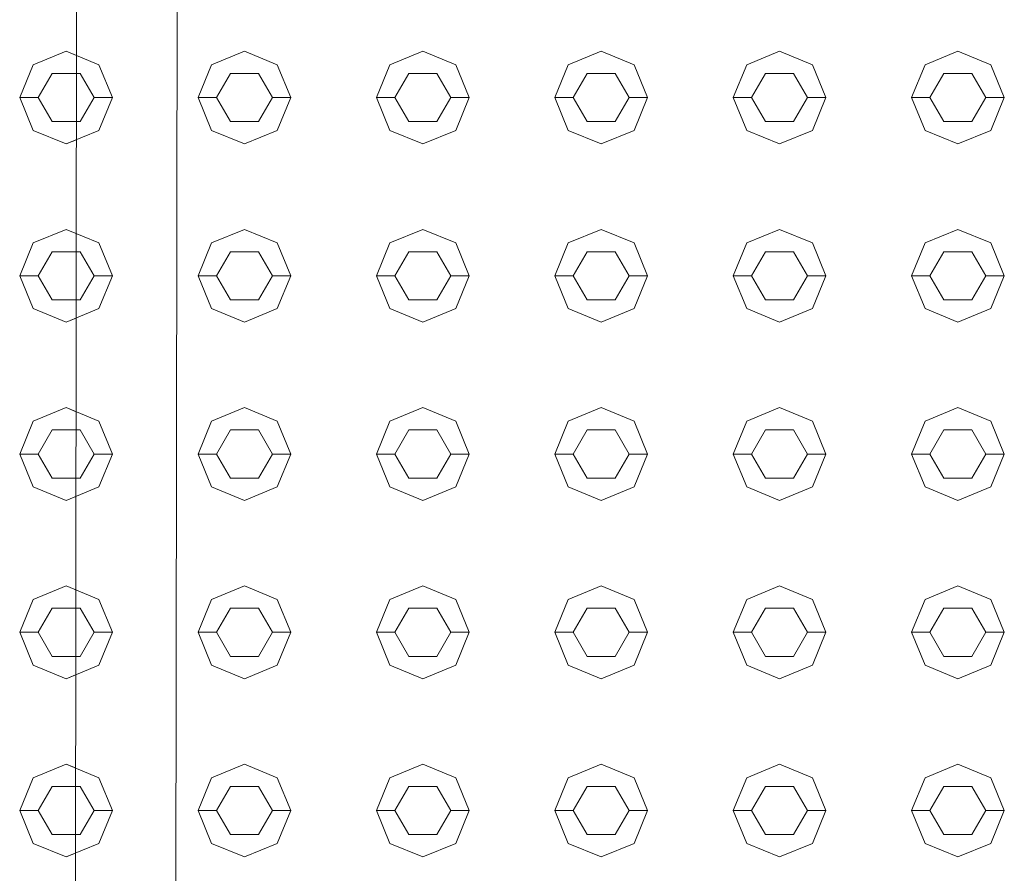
# Model space of a CAD drawing. Header units: millimetres. Extents: x 2 to 902, y -447 to 199.
# Tile 589 of 656: x 16.311 to 16.841, y 165.747 to 166.207. Entities that reach past the tile are written whole.
import ezdxf

# ---------------------------------------------------------------- set-up
doc = ezdxf.new("R2010")
doc.units = ezdxf.units.MM
doc.header["$MEASUREMENT"] = 0
doc.layers.add('IFC-Elemento construtivo genérico-Contorno', color=253, linetype='Continuous', lineweight=5)
doc.layers.add('IFC-Porta-Contorno', color=142, linetype='Continuous', lineweight=5)

msp = doc.modelspace()

# ---------------------------------------------------------------- linework, layer by layer
at = {"layer": 'IFC-Elemento construtivo genérico-Contorno', "color": 7, "lineweight": 5}
for p, q in [((16.31804, 166.18247), (16.33572, 166.1898)), ((16.31804, 166.18247), (16.33572, 166.1898)), ((16.33572, 166.1898), (16.34127, 166.18749)), ((16.33572, 166.1898), (16.3534, 166.18247)), ((16.41405, 166.18247), (16.43172, 166.1898)), ((16.41405, 166.18247), (16.43172, 166.1898)), ((16.43172, 166.1898), (16.4494, 166.18247)), ((16.43172, 166.1898), (16.4494, 166.18247)), ((16.51004, 166.18247), (16.52772, 166.1898)), ((16.51004, 166.18247), (16.52772, 166.1898)), ((16.52772, 166.1898), (16.5454, 166.18247)), ((16.52772, 166.1898), (16.5454, 166.18247)), ((16.60604, 166.18247), (16.62372, 166.1898)), ((16.60604, 166.18247), (16.62372, 166.1898)), ((16.62372, 166.1898), (16.6414, 166.18247)), ((16.62372, 166.1898), (16.6414, 166.18247)), ((16.70204, 166.18247), (16.71972, 166.1898)), ((16.70204, 166.18247), (16.71972, 166.1898)), ((16.71972, 166.1898), (16.7374, 166.18247)), ((16.71972, 166.1898), (16.7374, 166.18247)), ((16.79804, 166.18247), (16.81572, 166.1898)), ((16.79804, 166.18247), (16.81572, 166.1898)), ((16.81572, 166.1898), (16.8334, 166.18247)), ((16.81572, 166.1898), (16.8334, 166.18247)), ((16.31072, 166.1648), (16.31804, 166.18247)), ((16.31072, 166.1648), (16.31804, 166.18247)), ((16.3534, 166.18247), (16.36072, 166.1648)), ((16.40672, 166.1648), (16.41405, 166.18247)), ((16.40672, 166.1648), (16.41405, 166.18247)), ((16.4494, 166.18247), (16.45672, 166.1648)), ((16.4494, 166.18247), (16.45672, 166.1648)), ((16.50272, 166.1648), (16.51004, 166.18247)), ((16.50272, 166.1648), (16.51004, 166.18247)), ((16.5454, 166.18247), (16.55272, 166.1648)), ((16.5454, 166.18247), (16.55272, 166.1648)), ((16.59872, 166.1648), (16.60604, 166.18247)), ((16.59872, 166.1648), (16.60604, 166.18247)), ((16.6414, 166.18247), (16.64872, 166.1648)), ((16.6414, 166.18247), (16.64872, 166.1648)), ((16.69472, 166.1648), (16.70204, 166.18247)), ((16.69472, 166.1648), (16.70204, 166.18247)), ((16.7374, 166.18247), (16.74472, 166.1648)), ((16.7374, 166.18247), (16.74472, 166.1648)), ((16.79072, 166.1648), (16.79804, 166.18247)), ((16.79072, 166.1648), (16.79804, 166.18247)), ((16.8334, 166.18247), (16.84072, 166.1648)), ((16.8334, 166.18247), (16.84072, 166.1648)), ((16.32072, 166.1648), (16.32822, 166.17779)), ((16.32072, 166.1648), (16.32822, 166.17779)), ((16.32822, 166.17779), (16.34126, 166.17779)), ((16.32822, 166.17779), (16.34322, 166.17779)), ((16.34322, 166.17779), (16.35072, 166.1648)), ((16.41672, 166.1648), (16.42422, 166.17779)), ((16.41672, 166.1648), (16.42422, 166.17779)), ((16.42422, 166.17779), (16.43922, 166.17779)), ((16.42422, 166.17779), (16.43922, 166.17779)), ((16.43922, 166.17779), (16.44672, 166.1648)), ((16.43922, 166.17779), (16.44672, 166.1648)), ((16.51272, 166.1648), (16.52022, 166.17779)), ((16.51272, 166.1648), (16.52022, 166.17779)), ((16.52022, 166.17779), (16.53522, 166.17779)), ((16.52022, 166.17779), (16.53522, 166.17779)), ((16.53522, 166.17779), (16.54272, 166.1648)), ((16.53522, 166.17779), (16.54272, 166.1648)), ((16.60872, 166.1648), (16.61622, 166.17779)), ((16.60872, 166.1648), (16.61622, 166.17779)), ((16.61622, 166.17779), (16.63122, 166.17779)), ((16.61622, 166.17779), (16.63122, 166.17779)), ((16.63122, 166.17779), (16.63872, 166.1648)), ((16.63122, 166.17779), (16.63872, 166.1648)), ((16.70472, 166.1648), (16.71222, 166.17779)), ((16.70472, 166.1648), (16.71222, 166.17779)), ((16.71222, 166.17779), (16.72722, 166.17779)), ((16.71222, 166.17779), (16.72722, 166.17779)), ((16.72722, 166.17779), (16.73472, 166.1648)), ((16.72722, 166.17779), (16.73472, 166.1648)), ((16.80072, 166.1648), (16.80822, 166.17779)), ((16.80072, 166.1648), (16.80822, 166.17779)), ((16.80822, 166.17779), (16.82322, 166.17779)), ((16.80822, 166.17779), (16.82322, 166.17779)), ((16.82322, 166.17779), (16.83072, 166.1648)), ((16.82322, 166.17779), (16.83072, 166.1648)), ((16.31072, 166.1648), (16.32072, 166.1648)), ((16.31072, 166.1648), (16.31804, 166.14712)), ((16.31072, 166.1648), (16.32072, 166.1648)), ((16.31072, 166.1648), (16.31804, 166.14712)), ((16.32072, 166.1648), (16.32822, 166.15181)), ((16.32072, 166.1648), (16.32822, 166.15181)), ((16.34322, 166.15181), (16.35072, 166.1648)), ((16.35072, 166.1648), (16.36072, 166.1648)), ((16.3534, 166.14712), (16.36072, 166.1648)), ((16.40672, 166.1648), (16.41672, 166.1648)), ((16.40672, 166.1648), (16.41405, 166.14712)), ((16.40672, 166.1648), (16.41672, 166.1648)), ((16.40672, 166.1648), (16.41405, 166.14712)), ((16.41672, 166.1648), (16.42422, 166.15181)), ((16.41672, 166.1648), (16.42422, 166.15181)), ((16.43922, 166.15181), (16.44672, 166.1648)), ((16.43922, 166.15181), (16.44672, 166.1648)), ((16.44672, 166.1648), (16.45672, 166.1648)), ((16.44672, 166.1648), (16.45672, 166.1648)), ((16.4494, 166.14712), (16.45672, 166.1648)), ((16.4494, 166.14712), (16.45672, 166.1648)), ((16.50272, 166.1648), (16.51272, 166.1648)), ((16.50272, 166.1648), (16.51004, 166.14712)), ((16.50272, 166.1648), (16.51272, 166.1648)), ((16.50272, 166.1648), (16.51004, 166.14712)), ((16.51272, 166.1648), (16.52022, 166.15181)), ((16.51272, 166.1648), (16.52022, 166.15181)), ((16.53522, 166.15181), (16.54272, 166.1648)), ((16.53522, 166.15181), (16.54272, 166.1648)), ((16.54272, 166.1648), (16.55272, 166.1648)), ((16.54272, 166.1648), (16.55272, 166.1648)), ((16.5454, 166.14712), (16.55272, 166.1648)), ((16.5454, 166.14712), (16.55272, 166.1648)), ((16.59872, 166.1648), (16.60872, 166.1648)), ((16.59872, 166.1648), (16.60604, 166.14712)), ((16.59872, 166.1648), (16.60872, 166.1648)), ((16.59872, 166.1648), (16.60604, 166.14712)), ((16.60872, 166.1648), (16.61622, 166.15181)), ((16.60872, 166.1648), (16.61622, 166.15181)), ((16.63122, 166.15181), (16.63872, 166.1648)), ((16.63122, 166.15181), (16.63872, 166.1648)), ((16.63872, 166.1648), (16.64872, 166.1648)), ((16.63872, 166.1648), (16.64872, 166.1648)), ((16.6414, 166.14712), (16.64872, 166.1648)), ((16.6414, 166.14712), (16.64872, 166.1648)), ((16.69472, 166.1648), (16.70472, 166.1648)), ((16.69472, 166.1648), (16.70204, 166.14712)), ((16.69472, 166.1648), (16.70472, 166.1648)), ((16.69472, 166.1648), (16.70204, 166.14712)), ((16.70472, 166.1648), (16.71222, 166.15181)), ((16.70472, 166.1648), (16.71222, 166.15181)), ((16.72722, 166.15181), (16.73472, 166.1648)), ((16.72722, 166.15181), (16.73472, 166.1648)), ((16.73472, 166.1648), (16.74472, 166.1648)), ((16.73472, 166.1648), (16.74472, 166.1648)), ((16.7374, 166.14712), (16.74472, 166.1648)), ((16.7374, 166.14712), (16.74472, 166.1648)), ((16.79072, 166.1648), (16.80072, 166.1648)), ((16.79072, 166.1648), (16.79804, 166.14712)), ((16.79072, 166.1648), (16.80072, 166.1648)), ((16.79072, 166.1648), (16.79804, 166.14712)), ((16.80072, 166.1648), (16.80822, 166.15181)), ((16.80072, 166.1648), (16.80822, 166.15181)), ((16.82322, 166.15181), (16.83072, 166.1648)), ((16.82322, 166.15181), (16.83072, 166.1648)), ((16.83072, 166.1648), (16.84072, 166.1648)), ((16.83072, 166.1648), (16.84072, 166.1648)), ((16.8334, 166.14712), (16.84072, 166.1648)), ((16.8334, 166.14712), (16.84072, 166.1648)), ((16.32822, 166.15181), (16.34123, 166.15181)), ((16.32822, 166.15181), (16.34322, 166.15181)), ((16.42422, 166.15181), (16.43922, 166.15181)), ((16.42422, 166.15181), (16.43922, 166.15181)), ((16.52022, 166.15181), (16.53522, 166.15181)), ((16.52022, 166.15181), (16.53522, 166.15181)), ((16.61622, 166.15181), (16.63122, 166.15181)), ((16.61622, 166.15181), (16.63122, 166.15181)), ((16.71222, 166.15181), (16.72722, 166.15181)), ((16.71222, 166.15181), (16.72722, 166.15181)), ((16.80822, 166.15181), (16.82322, 166.15181)), ((16.80822, 166.15181), (16.82322, 166.15181)), ((16.31804, 166.14712), (16.33572, 166.1398)), ((16.31804, 166.14712), (16.33572, 166.1398)), ((16.33572, 166.1398), (16.3534, 166.14712)), ((16.41405, 166.14712), (16.43172, 166.1398)), ((16.41405, 166.14712), (16.43172, 166.1398)), ((16.43172, 166.1398), (16.4494, 166.14712)), ((16.43172, 166.1398), (16.4494, 166.14712)), ((16.51004, 166.14712), (16.52772, 166.1398)), ((16.51004, 166.14712), (16.52772, 166.1398)), ((16.52772, 166.1398), (16.5454, 166.14712)), ((16.52772, 166.1398), (16.5454, 166.14712)), ((16.60604, 166.14712), (16.62372, 166.1398)), ((16.60604, 166.14712), (16.62372, 166.1398)), ((16.62372, 166.1398), (16.6414, 166.14712)), ((16.62372, 166.1398), (16.6414, 166.14712)), ((16.70204, 166.14712), (16.71972, 166.1398)), ((16.70204, 166.14712), (16.71972, 166.1398)), ((16.71972, 166.1398), (16.7374, 166.14712)), ((16.71972, 166.1398), (16.7374, 166.14712)), ((16.79804, 166.14712), (16.81572, 166.1398)), ((16.79804, 166.14712), (16.81572, 166.1398)), ((16.81572, 166.1398), (16.8334, 166.14712)), ((16.81572, 166.1398), (16.8334, 166.14712)), ((16.33572, 166.1398), (16.34122, 166.14207)), ((16.31804, 166.08648), (16.33572, 166.09379)), ((16.31804, 166.08648), (16.33572, 166.09379)), ((16.33572, 166.09379), (16.34115, 166.09155)), ((16.33572, 166.09379), (16.3534, 166.08648)), ((16.41405, 166.08648), (16.43172, 166.09379)), ((16.41405, 166.08648), (16.43172, 166.09379)), ((16.43172, 166.09379), (16.4494, 166.08648)), ((16.43172, 166.09379), (16.4494, 166.08648)), ((16.51004, 166.08648), (16.52772, 166.09379)), ((16.51004, 166.08648), (16.52772, 166.09379)), ((16.52772, 166.09379), (16.5454, 166.08648)), ((16.52772, 166.09379), (16.5454, 166.08648)), ((16.60604, 166.08648), (16.62372, 166.09379)), ((16.60604, 166.08648), (16.62372, 166.09379)), ((16.62372, 166.09379), (16.6414, 166.08648)), ((16.62372, 166.09379), (16.6414, 166.08648)), ((16.70204, 166.08648), (16.71972, 166.09379)), ((16.70204, 166.08648), (16.71972, 166.09379)), ((16.71972, 166.09379), (16.7374, 166.08648)), ((16.71972, 166.09379), (16.7374, 166.08648)), ((16.79804, 166.08648), (16.81572, 166.09379)), ((16.79804, 166.08648), (16.81572, 166.09379)), ((16.81572, 166.09379), (16.8334, 166.08648)), ((16.81572, 166.09379), (16.8334, 166.08648)), ((16.31072, 166.06879), (16.31804, 166.08648)), ((16.31072, 166.06879), (16.31804, 166.08648)), ((16.3534, 166.08648), (16.36072, 166.06879)), ((16.40672, 166.06879), (16.41405, 166.08648)), ((16.40672, 166.06879), (16.41405, 166.08648)), ((16.4494, 166.08648), (16.45672, 166.06879)), ((16.4494, 166.08648), (16.45672, 166.06879)), ((16.50272, 166.06879), (16.51004, 166.08648)), ((16.50272, 166.06879), (16.51004, 166.08648)), ((16.5454, 166.08648), (16.55272, 166.06879)), ((16.5454, 166.08648), (16.55272, 166.06879)), ((16.59872, 166.06879), (16.60604, 166.08648)), ((16.59872, 166.06879), (16.60604, 166.08648)), ((16.6414, 166.08648), (16.64872, 166.06879)), ((16.6414, 166.08648), (16.64872, 166.06879)), ((16.69472, 166.06879), (16.70204, 166.08648)), ((16.69472, 166.06879), (16.70204, 166.08648)), ((16.7374, 166.08648), (16.74472, 166.06879)), ((16.7374, 166.08648), (16.74472, 166.06879)), ((16.79072, 166.06879), (16.79804, 166.08648)), ((16.79072, 166.06879), (16.79804, 166.08648)), ((16.8334, 166.08648), (16.84072, 166.06879)), ((16.8334, 166.08648), (16.84072, 166.06879)), ((16.32072, 166.06879), (16.32822, 166.08179)), ((16.32072, 166.06879), (16.32822, 166.08179)), ((16.32822, 166.08179), (16.34114, 166.08179)), ((16.32822, 166.08179), (16.34322, 166.08179)), ((16.34322, 166.08179), (16.35072, 166.06879)), ((16.41672, 166.06879), (16.42422, 166.08179)), ((16.41672, 166.06879), (16.42422, 166.08179)), ((16.42422, 166.08179), (16.43922, 166.08179)), ((16.42422, 166.08179), (16.43922, 166.08179)), ((16.43922, 166.08179), (16.44672, 166.06879)), ((16.43922, 166.08179), (16.44672, 166.06879)), ((16.51272, 166.06879), (16.52022, 166.08179)), ((16.51272, 166.06879), (16.52022, 166.08179)), ((16.52022, 166.08179), (16.53522, 166.08179)), ((16.52022, 166.08179), (16.53522, 166.08179)), ((16.53522, 166.08179), (16.54272, 166.06879)), ((16.53522, 166.08179), (16.54272, 166.06879)), ((16.60872, 166.06879), (16.61622, 166.08179)), ((16.60872, 166.06879), (16.61622, 166.08179)), ((16.61622, 166.08179), (16.63122, 166.08179)), ((16.61622, 166.08179), (16.63122, 166.08179)), ((16.63122, 166.08179), (16.63872, 166.06879)), ((16.63122, 166.08179), (16.63872, 166.06879)), ((16.70472, 166.06879), (16.71222, 166.08179)), ((16.70472, 166.06879), (16.71222, 166.08179)), ((16.71222, 166.08179), (16.72722, 166.08179)), ((16.71222, 166.08179), (16.72722, 166.08179)), ((16.72722, 166.08179), (16.73472, 166.06879)), ((16.72722, 166.08179), (16.73472, 166.06879)), ((16.80072, 166.06879), (16.80822, 166.08179)), ((16.80072, 166.06879), (16.80822, 166.08179)), ((16.80822, 166.08179), (16.82322, 166.08179)), ((16.80822, 166.08179), (16.82322, 166.08179)), ((16.82322, 166.08179), (16.83072, 166.06879)), ((16.82322, 166.08179), (16.83072, 166.06879)), ((16.31072, 166.06879), (16.32072, 166.06879)), ((16.31072, 166.06879), (16.31804, 166.05112)), ((16.31072, 166.06879), (16.32072, 166.06879)), ((16.31072, 166.06879), (16.31804, 166.05112)), ((16.32072, 166.06879), (16.32822, 166.0558)), ((16.32072, 166.06879), (16.32822, 166.0558)), ((16.34322, 166.0558), (16.35072, 166.06879)), ((16.35072, 166.06879), (16.36072, 166.06879)), ((16.3534, 166.05112), (16.36072, 166.06879)), ((16.40672, 166.06879), (16.41672, 166.06879)), ((16.40672, 166.06879), (16.41405, 166.05112)), ((16.40672, 166.06879), (16.41672, 166.06879)), ((16.40672, 166.06879), (16.41405, 166.05112)), ((16.41672, 166.06879), (16.42422, 166.0558)), ((16.41672, 166.06879), (16.42422, 166.0558)), ((16.43922, 166.0558), (16.44672, 166.06879)), ((16.43922, 166.0558), (16.44672, 166.06879)), ((16.44672, 166.06879), (16.45672, 166.06879)), ((16.44672, 166.06879), (16.45672, 166.06879)), ((16.4494, 166.05112), (16.45672, 166.06879)), ((16.4494, 166.05112), (16.45672, 166.06879)), ((16.50272, 166.06879), (16.51272, 166.06879)), ((16.50272, 166.06879), (16.51004, 166.05112)), ((16.50272, 166.06879), (16.51272, 166.06879)), ((16.50272, 166.06879), (16.51004, 166.05112)), ((16.51272, 166.06879), (16.52022, 166.0558)), ((16.51272, 166.06879), (16.52022, 166.0558)), ((16.53522, 166.0558), (16.54272, 166.06879)), ((16.53522, 166.0558), (16.54272, 166.06879)), ((16.54272, 166.06879), (16.55272, 166.06879)), ((16.54272, 166.06879), (16.55272, 166.06879)), ((16.5454, 166.05112), (16.55272, 166.06879)), ((16.5454, 166.05112), (16.55272, 166.06879)), ((16.59872, 166.06879), (16.60872, 166.06879)), ((16.59872, 166.06879), (16.60604, 166.05112)), ((16.59872, 166.06879), (16.60872, 166.06879)), ((16.59872, 166.06879), (16.60604, 166.05112)), ((16.60872, 166.06879), (16.61622, 166.0558)), ((16.60872, 166.06879), (16.61622, 166.0558)), ((16.63122, 166.0558), (16.63872, 166.06879)), ((16.63122, 166.0558), (16.63872, 166.06879)), ((16.63872, 166.06879), (16.64872, 166.06879)), ((16.63872, 166.06879), (16.64872, 166.06879)), ((16.6414, 166.05112), (16.64872, 166.06879)), ((16.6414, 166.05112), (16.64872, 166.06879)), ((16.69472, 166.06879), (16.70472, 166.06879)), ((16.69472, 166.06879), (16.70204, 166.05112)), ((16.69472, 166.06879), (16.70472, 166.06879)), ((16.69472, 166.06879), (16.70204, 166.05112)), ((16.70472, 166.06879), (16.71222, 166.0558)), ((16.70472, 166.06879), (16.71222, 166.0558)), ((16.72722, 166.0558), (16.73472, 166.06879)), ((16.72722, 166.0558), (16.73472, 166.06879)), ((16.73472, 166.06879), (16.74472, 166.06879)), ((16.73472, 166.06879), (16.74472, 166.06879)), ((16.7374, 166.05112), (16.74472, 166.06879)), ((16.7374, 166.05112), (16.74472, 166.06879)), ((16.79072, 166.06879), (16.80072, 166.06879)), ((16.79072, 166.06879), (16.79804, 166.05112)), ((16.79072, 166.06879), (16.80072, 166.06879)), ((16.79072, 166.06879), (16.79804, 166.05112)), ((16.80072, 166.06879), (16.80822, 166.0558)), ((16.80072, 166.06879), (16.80822, 166.0558)), ((16.82322, 166.0558), (16.83072, 166.06879)), ((16.82322, 166.0558), (16.83072, 166.06879)), ((16.83072, 166.06879), (16.84072, 166.06879)), ((16.83072, 166.06879), (16.84072, 166.06879)), ((16.8334, 166.05112), (16.84072, 166.06879)), ((16.8334, 166.05112), (16.84072, 166.06879)), ((16.32822, 166.0558), (16.3411, 166.0558)), ((16.32822, 166.0558), (16.34322, 166.0558)), ((16.42422, 166.0558), (16.43922, 166.0558)), ((16.42422, 166.0558), (16.43922, 166.0558)), ((16.52022, 166.0558), (16.53522, 166.0558)), ((16.52022, 166.0558), (16.53522, 166.0558)), ((16.61622, 166.0558), (16.63122, 166.0558)), ((16.61622, 166.0558), (16.63122, 166.0558)), ((16.71222, 166.0558), (16.72722, 166.0558)), ((16.71222, 166.0558), (16.72722, 166.0558)), ((16.80822, 166.0558), (16.82322, 166.0558)), ((16.80822, 166.0558), (16.82322, 166.0558)), ((16.31804, 166.05112), (16.33572, 166.04379)), ((16.31804, 166.05112), (16.33572, 166.04379)), ((16.33572, 166.04379), (16.3534, 166.05112)), ((16.41405, 166.05112), (16.43172, 166.04379)), ((16.41405, 166.05112), (16.43172, 166.04379)), ((16.43172, 166.04379), (16.4494, 166.05112)), ((16.43172, 166.04379), (16.4494, 166.05112)), ((16.51004, 166.05112), (16.52772, 166.04379)), ((16.51004, 166.05112), (16.52772, 166.04379)), ((16.52772, 166.04379), (16.5454, 166.05112)), ((16.52772, 166.04379), (16.5454, 166.05112)), ((16.60604, 166.05112), (16.62372, 166.04379)), ((16.60604, 166.05112), (16.62372, 166.04379)), ((16.62372, 166.04379), (16.6414, 166.05112)), ((16.62372, 166.04379), (16.6414, 166.05112)), ((16.70204, 166.05112), (16.71972, 166.04379)), ((16.70204, 166.05112), (16.71972, 166.04379)), ((16.71972, 166.04379), (16.7374, 166.05112)), ((16.71972, 166.04379), (16.7374, 166.05112)), ((16.79804, 166.05112), (16.81572, 166.04379)), ((16.79804, 166.05112), (16.81572, 166.04379)), ((16.81572, 166.04379), (16.8334, 166.05112)), ((16.81572, 166.04379), (16.8334, 166.05112)), ((16.33572, 166.04379), (16.34109, 166.04602)), ((16.31804, 165.99047), (16.33572, 165.9978)), ((16.31804, 165.99047), (16.33572, 165.9978)), ((16.33572, 165.9978), (16.34103, 165.9956)), ((16.33572, 165.9978), (16.3534, 165.99047)), ((16.41405, 165.99047), (16.43172, 165.9978)), ((16.41405, 165.99047), (16.43172, 165.9978)), ((16.43172, 165.9978), (16.4494, 165.99047)), ((16.43172, 165.9978), (16.4494, 165.99047)), ((16.51004, 165.99047), (16.52772, 165.9978)), ((16.51004, 165.99047), (16.52772, 165.9978)), ((16.52772, 165.9978), (16.5454, 165.99047)), ((16.52772, 165.9978), (16.5454, 165.99047)), ((16.60604, 165.99047), (16.62372, 165.9978)), ((16.60604, 165.99047), (16.62372, 165.9978)), ((16.62372, 165.9978), (16.6414, 165.99047)), ((16.62372, 165.9978), (16.6414, 165.99047)), ((16.70204, 165.99047), (16.71972, 165.9978)), ((16.70204, 165.99047), (16.71972, 165.9978)), ((16.71972, 165.9978), (16.7374, 165.99047)), ((16.71972, 165.9978), (16.7374, 165.99047)), ((16.79804, 165.99047), (16.81572, 165.9978)), ((16.79804, 165.99047), (16.81572, 165.9978)), ((16.81572, 165.9978), (16.8334, 165.99047)), ((16.81572, 165.9978), (16.8334, 165.99047)), ((16.31072, 165.9728), (16.31804, 165.99047)), ((16.31072, 165.9728), (16.31804, 165.99047)), ((16.32072, 165.9728), (16.32822, 165.98579)), ((16.32072, 165.9728), (16.32822, 165.98579)), ((16.32822, 165.98579), (16.34101, 165.98579)), ((16.32822, 165.98579), (16.34322, 165.98579)), ((16.34322, 165.98579), (16.35072, 165.9728)), ((16.3534, 165.99047), (16.36072, 165.9728)), ((16.40672, 165.9728), (16.41405, 165.99047)), ((16.40672, 165.9728), (16.41405, 165.99047)), ((16.41672, 165.9728), (16.42422, 165.98579)), ((16.41672, 165.9728), (16.42422, 165.98579)), ((16.42422, 165.98579), (16.43922, 165.98579)), ((16.42422, 165.98579), (16.43922, 165.98579)), ((16.43922, 165.98579), (16.44672, 165.9728)), ((16.43922, 165.98579), (16.44672, 165.9728)), ((16.4494, 165.99047), (16.45672, 165.9728)), ((16.4494, 165.99047), (16.45672, 165.9728)), ((16.50272, 165.9728), (16.51004, 165.99047)), ((16.50272, 165.9728), (16.51004, 165.99047)), ((16.51272, 165.9728), (16.52022, 165.98579)), ((16.51272, 165.9728), (16.52022, 165.98579)), ((16.52022, 165.98579), (16.53522, 165.98579)), ((16.52022, 165.98579), (16.53522, 165.98579)), ((16.53522, 165.98579), (16.54272, 165.9728)), ((16.53522, 165.98579), (16.54272, 165.9728)), ((16.5454, 165.99047), (16.55272, 165.9728)), ((16.5454, 165.99047), (16.55272, 165.9728)), ((16.59872, 165.9728), (16.60604, 165.99047)), ((16.59872, 165.9728), (16.60604, 165.99047)), ((16.60872, 165.9728), (16.61622, 165.98579)), ((16.60872, 165.9728), (16.61622, 165.98579)), ((16.61622, 165.98579), (16.63122, 165.98579)), ((16.61622, 165.98579), (16.63122, 165.98579)), ((16.63122, 165.98579), (16.63872, 165.9728)), ((16.63122, 165.98579), (16.63872, 165.9728)), ((16.6414, 165.99047), (16.64872, 165.9728)), ((16.6414, 165.99047), (16.64872, 165.9728)), ((16.69472, 165.9728), (16.70204, 165.99047)), ((16.69472, 165.9728), (16.70204, 165.99047)), ((16.70472, 165.9728), (16.71222, 165.98579)), ((16.70472, 165.9728), (16.71222, 165.98579)), ((16.71222, 165.98579), (16.72722, 165.98579)), ((16.71222, 165.98579), (16.72722, 165.98579)), ((16.72722, 165.98579), (16.73472, 165.9728)), ((16.72722, 165.98579), (16.73472, 165.9728)), ((16.7374, 165.99047), (16.74472, 165.9728)), ((16.7374, 165.99047), (16.74472, 165.9728)), ((16.79072, 165.9728), (16.79804, 165.99047)), ((16.79072, 165.9728), (16.79804, 165.99047)), ((16.80072, 165.9728), (16.80822, 165.98579)), ((16.80072, 165.9728), (16.80822, 165.98579)), ((16.80822, 165.98579), (16.82322, 165.98579)), ((16.80822, 165.98579), (16.82322, 165.98579)), ((16.82322, 165.98579), (16.83072, 165.9728)), ((16.82322, 165.98579), (16.83072, 165.9728)), ((16.8334, 165.99047), (16.84072, 165.9728)), ((16.8334, 165.99047), (16.84072, 165.9728)), ((16.31072, 165.9728), (16.32072, 165.9728)), ((16.31072, 165.9728), (16.31804, 165.95512)), ((16.31072, 165.9728), (16.32072, 165.9728)), ((16.31072, 165.9728), (16.31804, 165.95512)), ((16.32072, 165.9728), (16.32822, 165.95981)), ((16.32072, 165.9728), (16.32822, 165.95981)), ((16.34322, 165.95981), (16.35072, 165.9728)), ((16.35072, 165.9728), (16.36072, 165.9728)), ((16.3534, 165.95512), (16.36072, 165.9728)), ((16.40672, 165.9728), (16.41672, 165.9728)), ((16.40672, 165.9728), (16.41405, 165.95512)), ((16.40672, 165.9728), (16.41672, 165.9728)), ((16.40672, 165.9728), (16.41405, 165.95512)), ((16.41672, 165.9728), (16.42422, 165.95981)), ((16.41672, 165.9728), (16.42422, 165.95981)), ((16.43922, 165.95981), (16.44672, 165.9728)), ((16.43922, 165.95981), (16.44672, 165.9728)), ((16.44672, 165.9728), (16.45672, 165.9728)), ((16.44672, 165.9728), (16.45672, 165.9728)), ((16.4494, 165.95512), (16.45672, 165.9728)), ((16.4494, 165.95512), (16.45672, 165.9728)), ((16.50272, 165.9728), (16.51272, 165.9728)), ((16.50272, 165.9728), (16.51004, 165.95512)), ((16.50272, 165.9728), (16.51272, 165.9728)), ((16.50272, 165.9728), (16.51004, 165.95512)), ((16.51272, 165.9728), (16.52022, 165.95981)), ((16.51272, 165.9728), (16.52022, 165.95981)), ((16.53522, 165.95981), (16.54272, 165.9728)), ((16.53522, 165.95981), (16.54272, 165.9728)), ((16.54272, 165.9728), (16.55272, 165.9728)), ((16.54272, 165.9728), (16.55272, 165.9728)), ((16.5454, 165.95512), (16.55272, 165.9728)), ((16.5454, 165.95512), (16.55272, 165.9728)), ((16.59872, 165.9728), (16.60872, 165.9728)), ((16.59872, 165.9728), (16.60604, 165.95512)), ((16.59872, 165.9728), (16.60872, 165.9728)), ((16.59872, 165.9728), (16.60604, 165.95512)), ((16.60872, 165.9728), (16.61622, 165.95981)), ((16.60872, 165.9728), (16.61622, 165.95981)), ((16.63122, 165.95981), (16.63872, 165.9728)), ((16.63122, 165.95981), (16.63872, 165.9728)), ((16.63872, 165.9728), (16.64872, 165.9728)), ((16.63872, 165.9728), (16.64872, 165.9728)), ((16.6414, 165.95512), (16.64872, 165.9728)), ((16.6414, 165.95512), (16.64872, 165.9728)), ((16.69472, 165.9728), (16.70472, 165.9728)), ((16.69472, 165.9728), (16.70204, 165.95512)), ((16.69472, 165.9728), (16.70472, 165.9728)), ((16.69472, 165.9728), (16.70204, 165.95512)), ((16.70472, 165.9728), (16.71222, 165.95981)), ((16.70472, 165.9728), (16.71222, 165.95981)), ((16.72722, 165.95981), (16.73472, 165.9728)), ((16.72722, 165.95981), (16.73472, 165.9728)), ((16.73472, 165.9728), (16.74472, 165.9728)), ((16.73472, 165.9728), (16.74472, 165.9728)), ((16.7374, 165.95512), (16.74472, 165.9728)), ((16.7374, 165.95512), (16.74472, 165.9728)), ((16.79072, 165.9728), (16.80072, 165.9728)), ((16.79072, 165.9728), (16.79804, 165.95512)), ((16.79072, 165.9728), (16.80072, 165.9728)), ((16.79072, 165.9728), (16.79804, 165.95512)), ((16.80072, 165.9728), (16.80822, 165.95981)), ((16.80072, 165.9728), (16.80822, 165.95981)), ((16.82322, 165.95981), (16.83072, 165.9728)), ((16.82322, 165.95981), (16.83072, 165.9728)), ((16.83072, 165.9728), (16.84072, 165.9728)), ((16.83072, 165.9728), (16.84072, 165.9728)), ((16.8334, 165.95512), (16.84072, 165.9728)), ((16.8334, 165.95512), (16.84072, 165.9728)), ((16.32822, 165.95981), (16.34098, 165.95981)), ((16.32822, 165.95981), (16.34322, 165.95981)), ((16.42422, 165.95981), (16.43922, 165.95981)), ((16.42422, 165.95981), (16.43922, 165.95981)), ((16.52022, 165.95981), (16.53522, 165.95981)), ((16.52022, 165.95981), (16.53522, 165.95981)), ((16.61622, 165.95981), (16.63122, 165.95981)), ((16.61622, 165.95981), (16.63122, 165.95981)), ((16.71222, 165.95981), (16.72722, 165.95981)), ((16.71222, 165.95981), (16.72722, 165.95981)), ((16.80822, 165.95981), (16.82322, 165.95981)), ((16.80822, 165.95981), (16.82322, 165.95981)), ((16.31804, 165.95512), (16.33572, 165.9478)), ((16.31804, 165.95512), (16.33572, 165.9478)), ((16.33572, 165.9478), (16.3534, 165.95512)), ((16.41405, 165.95512), (16.43172, 165.9478)), ((16.41405, 165.95512), (16.43172, 165.9478)), ((16.43172, 165.9478), (16.4494, 165.95512)), ((16.43172, 165.9478), (16.4494, 165.95512)), ((16.51004, 165.95512), (16.52772, 165.9478)), ((16.51004, 165.95512), (16.52772, 165.9478)), ((16.52772, 165.9478), (16.5454, 165.95512)), ((16.52772, 165.9478), (16.5454, 165.95512)), ((16.60604, 165.95512), (16.62372, 165.9478)), ((16.60604, 165.95512), (16.62372, 165.9478)), ((16.62372, 165.9478), (16.6414, 165.95512)), ((16.62372, 165.9478), (16.6414, 165.95512)), ((16.70204, 165.95512), (16.71972, 165.9478)), ((16.70204, 165.95512), (16.71972, 165.9478)), ((16.71972, 165.9478), (16.7374, 165.95512)), ((16.71972, 165.9478), (16.7374, 165.95512)), ((16.79804, 165.95512), (16.81572, 165.9478)), ((16.79804, 165.95512), (16.81572, 165.9478)), ((16.81572, 165.9478), (16.8334, 165.95512)), ((16.81572, 165.9478), (16.8334, 165.95512)), ((16.33572, 165.9478), (16.34097, 165.94997)), ((16.31804, 165.89448), (16.33572, 165.9018)), ((16.31804, 165.89448), (16.33572, 165.9018)), ((16.33572, 165.9018), (16.3409, 165.89965)), ((16.33572, 165.9018), (16.3534, 165.89448)), ((16.41405, 165.89448), (16.43172, 165.9018)), ((16.41405, 165.89448), (16.43172, 165.9018)), ((16.43172, 165.9018), (16.4494, 165.89448)), ((16.43172, 165.9018), (16.4494, 165.89448)), ((16.51004, 165.89448), (16.52772, 165.9018)), ((16.51004, 165.89448), (16.52772, 165.9018)), ((16.52772, 165.9018), (16.5454, 165.89448)), ((16.52772, 165.9018), (16.5454, 165.89448)), ((16.60604, 165.89448), (16.62372, 165.9018)), ((16.60604, 165.89448), (16.62372, 165.9018)), ((16.62372, 165.9018), (16.6414, 165.89448)), ((16.62372, 165.9018), (16.6414, 165.89448)), ((16.70204, 165.89448), (16.71972, 165.9018)), ((16.70204, 165.89448), (16.71972, 165.9018)), ((16.71972, 165.9018), (16.7374, 165.89448)), ((16.71972, 165.9018), (16.7374, 165.89448)), ((16.79804, 165.89448), (16.81572, 165.9018)), ((16.79804, 165.89448), (16.81572, 165.9018)), ((16.81572, 165.9018), (16.8334, 165.89448)), ((16.81572, 165.9018), (16.8334, 165.89448)), ((16.31072, 165.8768), (16.31804, 165.89448)), ((16.31072, 165.8768), (16.31804, 165.89448)), ((16.3534, 165.89448), (16.36072, 165.8768)), ((16.40672, 165.8768), (16.41405, 165.89448)), ((16.40672, 165.8768), (16.41405, 165.89448)), ((16.4494, 165.89448), (16.45672, 165.8768)), ((16.4494, 165.89448), (16.45672, 165.8768)), ((16.50272, 165.8768), (16.51004, 165.89448)), ((16.50272, 165.8768), (16.51004, 165.89448)), ((16.5454, 165.89448), (16.55272, 165.8768)), ((16.5454, 165.89448), (16.55272, 165.8768)), ((16.59872, 165.8768), (16.60604, 165.89448)), ((16.59872, 165.8768), (16.60604, 165.89448)), ((16.6414, 165.89448), (16.64872, 165.8768)), ((16.6414, 165.89448), (16.64872, 165.8768)), ((16.69472, 165.8768), (16.70204, 165.89448)), ((16.69472, 165.8768), (16.70204, 165.89448)), ((16.7374, 165.89448), (16.74472, 165.8768)), ((16.7374, 165.89448), (16.74472, 165.8768)), ((16.79072, 165.8768), (16.79804, 165.89448)), ((16.79072, 165.8768), (16.79804, 165.89448)), ((16.8334, 165.89448), (16.84072, 165.8768)), ((16.8334, 165.89448), (16.84072, 165.8768)), ((16.32072, 165.8768), (16.32822, 165.88979)), ((16.32072, 165.8768), (16.32822, 165.88979)), ((16.32822, 165.88979), (16.34089, 165.88979)), ((16.32822, 165.88979), (16.34322, 165.88979)), ((16.34322, 165.88979), (16.35072, 165.8768)), ((16.41672, 165.8768), (16.42422, 165.88979)), ((16.41672, 165.8768), (16.42422, 165.88979)), ((16.42422, 165.88979), (16.43922, 165.88979)), ((16.42422, 165.88979), (16.43922, 165.88979)), ((16.43922, 165.88979), (16.44672, 165.8768)), ((16.43922, 165.88979), (16.44672, 165.8768)), ((16.51272, 165.8768), (16.52022, 165.88979)), ((16.51272, 165.8768), (16.52022, 165.88979)), ((16.52022, 165.88979), (16.53522, 165.88979)), ((16.52022, 165.88979), (16.53522, 165.88979)), ((16.53522, 165.88979), (16.54272, 165.8768)), ((16.53522, 165.88979), (16.54272, 165.8768)), ((16.60872, 165.8768), (16.61622, 165.88979)), ((16.60872, 165.8768), (16.61622, 165.88979)), ((16.61622, 165.88979), (16.63122, 165.88979)), ((16.61622, 165.88979), (16.63122, 165.88979)), ((16.63122, 165.88979), (16.63872, 165.8768)), ((16.63122, 165.88979), (16.63872, 165.8768)), ((16.70472, 165.8768), (16.71222, 165.88979)), ((16.70472, 165.8768), (16.71222, 165.88979)), ((16.71222, 165.88979), (16.72722, 165.88979)), ((16.71222, 165.88979), (16.72722, 165.88979)), ((16.72722, 165.88979), (16.73472, 165.8768)), ((16.72722, 165.88979), (16.73472, 165.8768)), ((16.80072, 165.8768), (16.80822, 165.88979)), ((16.80072, 165.8768), (16.80822, 165.88979)), ((16.80822, 165.88979), (16.82322, 165.88979)), ((16.80822, 165.88979), (16.82322, 165.88979)), ((16.82322, 165.88979), (16.83072, 165.8768)), ((16.82322, 165.88979), (16.83072, 165.8768)), ((16.31072, 165.8768), (16.32072, 165.8768)), ((16.31072, 165.8768), (16.31804, 165.85912)), ((16.31072, 165.8768), (16.32072, 165.8768)), ((16.31072, 165.8768), (16.31804, 165.85912)), ((16.32072, 165.8768), (16.32822, 165.8638)), ((16.32072, 165.8768), (16.32822, 165.8638)), ((16.34322, 165.8638), (16.35072, 165.8768)), ((16.35072, 165.8768), (16.36072, 165.8768)), ((16.3534, 165.85912), (16.36072, 165.8768)), ((16.40672, 165.8768), (16.41672, 165.8768)), ((16.40672, 165.8768), (16.41405, 165.85912)), ((16.40672, 165.8768), (16.41672, 165.8768)), ((16.40672, 165.8768), (16.41405, 165.85912)), ((16.41672, 165.8768), (16.42422, 165.8638)), ((16.41672, 165.8768), (16.42422, 165.8638)), ((16.43922, 165.8638), (16.44672, 165.8768)), ((16.43922, 165.8638), (16.44672, 165.8768)), ((16.44672, 165.8768), (16.45672, 165.8768)), ((16.44672, 165.8768), (16.45672, 165.8768)), ((16.4494, 165.85912), (16.45672, 165.8768)), ((16.4494, 165.85912), (16.45672, 165.8768)), ((16.50272, 165.8768), (16.51272, 165.8768)), ((16.50272, 165.8768), (16.51004, 165.85912)), ((16.50272, 165.8768), (16.51272, 165.8768)), ((16.50272, 165.8768), (16.51004, 165.85912)), ((16.51272, 165.8768), (16.52022, 165.8638)), ((16.51272, 165.8768), (16.52022, 165.8638)), ((16.53522, 165.8638), (16.54272, 165.8768)), ((16.53522, 165.8638), (16.54272, 165.8768)), ((16.54272, 165.8768), (16.55272, 165.8768)), ((16.54272, 165.8768), (16.55272, 165.8768)), ((16.5454, 165.85912), (16.55272, 165.8768)), ((16.5454, 165.85912), (16.55272, 165.8768)), ((16.59872, 165.8768), (16.60872, 165.8768)), ((16.59872, 165.8768), (16.60604, 165.85912)), ((16.59872, 165.8768), (16.60872, 165.8768)), ((16.59872, 165.8768), (16.60604, 165.85912)), ((16.60872, 165.8768), (16.61622, 165.8638)), ((16.60872, 165.8768), (16.61622, 165.8638)), ((16.63122, 165.8638), (16.63872, 165.8768)), ((16.63122, 165.8638), (16.63872, 165.8768)), ((16.63872, 165.8768), (16.64872, 165.8768)), ((16.63872, 165.8768), (16.64872, 165.8768)), ((16.6414, 165.85912), (16.64872, 165.8768)), ((16.6414, 165.85912), (16.64872, 165.8768)), ((16.69472, 165.8768), (16.70472, 165.8768)), ((16.69472, 165.8768), (16.70204, 165.85912)), ((16.69472, 165.8768), (16.70472, 165.8768)), ((16.69472, 165.8768), (16.70204, 165.85912)), ((16.70472, 165.8768), (16.71222, 165.8638)), ((16.70472, 165.8768), (16.71222, 165.8638)), ((16.72722, 165.8638), (16.73472, 165.8768)), ((16.72722, 165.8638), (16.73472, 165.8768)), ((16.73472, 165.8768), (16.74472, 165.8768)), ((16.73472, 165.8768), (16.74472, 165.8768)), ((16.7374, 165.85912), (16.74472, 165.8768)), ((16.7374, 165.85912), (16.74472, 165.8768)), ((16.79072, 165.8768), (16.80072, 165.8768)), ((16.79072, 165.8768), (16.79804, 165.85912)), ((16.79072, 165.8768), (16.80072, 165.8768)), ((16.79072, 165.8768), (16.79804, 165.85912)), ((16.80072, 165.8768), (16.80822, 165.8638)), ((16.80072, 165.8768), (16.80822, 165.8638)), ((16.82322, 165.8638), (16.83072, 165.8768)), ((16.82322, 165.8638), (16.83072, 165.8768)), ((16.83072, 165.8768), (16.84072, 165.8768)), ((16.83072, 165.8768), (16.84072, 165.8768)), ((16.8334, 165.85912), (16.84072, 165.8768)), ((16.8334, 165.85912), (16.84072, 165.8768)), ((16.32822, 165.8638), (16.34086, 165.8638)), ((16.32822, 165.8638), (16.34322, 165.8638)), ((16.42422, 165.8638), (16.43922, 165.8638)), ((16.42422, 165.8638), (16.43922, 165.8638)), ((16.52022, 165.8638), (16.53522, 165.8638)), ((16.52022, 165.8638), (16.53522, 165.8638)), ((16.61622, 165.8638), (16.63122, 165.8638)), ((16.61622, 165.8638), (16.63122, 165.8638)), ((16.71222, 165.8638), (16.72722, 165.8638)), ((16.71222, 165.8638), (16.72722, 165.8638)), ((16.80822, 165.8638), (16.82322, 165.8638)), ((16.80822, 165.8638), (16.82322, 165.8638)), ((16.31804, 165.85912), (16.33572, 165.8518)), ((16.31804, 165.85912), (16.33572, 165.8518)), ((16.33572, 165.8518), (16.3534, 165.85912)), ((16.41405, 165.85912), (16.43172, 165.8518)), ((16.41405, 165.85912), (16.43172, 165.8518)), ((16.43172, 165.8518), (16.4494, 165.85912)), ((16.43172, 165.8518), (16.4494, 165.85912)), ((16.51004, 165.85912), (16.52772, 165.8518)), ((16.51004, 165.85912), (16.52772, 165.8518)), ((16.52772, 165.8518), (16.5454, 165.85912)), ((16.52772, 165.8518), (16.5454, 165.85912)), ((16.60604, 165.85912), (16.62372, 165.8518)), ((16.60604, 165.85912), (16.62372, 165.8518)), ((16.62372, 165.8518), (16.6414, 165.85912)), ((16.62372, 165.8518), (16.6414, 165.85912)), ((16.70204, 165.85912), (16.71972, 165.8518)), ((16.70204, 165.85912), (16.71972, 165.8518)), ((16.71972, 165.8518), (16.7374, 165.85912)), ((16.71972, 165.8518), (16.7374, 165.85912)), ((16.79804, 165.85912), (16.81572, 165.8518)), ((16.79804, 165.85912), (16.81572, 165.8518)), ((16.81572, 165.8518), (16.8334, 165.85912)), ((16.81572, 165.8518), (16.8334, 165.85912)), ((16.33572, 165.8518), (16.34084, 165.85392)), ((16.31804, 165.79847), (16.33572, 165.80579)), ((16.31804, 165.79847), (16.33572, 165.80579)), ((16.33572, 165.80579), (16.34078, 165.8037)), ((16.33572, 165.80579), (16.3534, 165.79847)), ((16.41405, 165.79847), (16.43172, 165.80579)), ((16.41405, 165.79847), (16.43172, 165.80579)), ((16.43172, 165.80579), (16.4494, 165.79847)), ((16.43172, 165.80579), (16.4494, 165.79847)), ((16.51004, 165.79847), (16.52772, 165.80579)), ((16.51004, 165.79847), (16.52772, 165.80579)), ((16.52772, 165.80579), (16.5454, 165.79847)), ((16.52772, 165.80579), (16.5454, 165.79847)), ((16.60604, 165.79847), (16.62372, 165.80579)), ((16.60604, 165.79847), (16.62372, 165.80579)), ((16.62372, 165.80579), (16.6414, 165.79847)), ((16.62372, 165.80579), (16.6414, 165.79847)), ((16.70204, 165.79847), (16.71972, 165.80579)), ((16.70204, 165.79847), (16.71972, 165.80579)), ((16.71972, 165.80579), (16.7374, 165.79847)), ((16.71972, 165.80579), (16.7374, 165.79847)), ((16.79804, 165.79847), (16.81572, 165.80579)), ((16.79804, 165.79847), (16.81572, 165.80579)), ((16.81572, 165.80579), (16.8334, 165.79847)), ((16.81572, 165.80579), (16.8334, 165.79847)), ((16.31072, 165.78079), (16.31804, 165.79847)), ((16.31072, 165.78079), (16.31804, 165.79847)), ((16.3534, 165.79847), (16.36072, 165.78079)), ((16.40672, 165.78079), (16.41405, 165.79847)), ((16.40672, 165.78079), (16.41405, 165.79847)), ((16.4494, 165.79847), (16.45672, 165.78079)), ((16.4494, 165.79847), (16.45672, 165.78079)), ((16.50272, 165.78079), (16.51004, 165.79847)), ((16.50272, 165.78079), (16.51004, 165.79847)), ((16.5454, 165.79847), (16.55272, 165.78079)), ((16.5454, 165.79847), (16.55272, 165.78079)), ((16.59872, 165.78079), (16.60604, 165.79847)), ((16.59872, 165.78079), (16.60604, 165.79847)), ((16.6414, 165.79847), (16.64872, 165.78079)), ((16.6414, 165.79847), (16.64872, 165.78079)), ((16.69472, 165.78079), (16.70204, 165.79847)), ((16.69472, 165.78079), (16.70204, 165.79847)), ((16.7374, 165.79847), (16.74472, 165.78079)), ((16.7374, 165.79847), (16.74472, 165.78079)), ((16.79072, 165.78079), (16.79804, 165.79847)), ((16.79072, 165.78079), (16.79804, 165.79847)), ((16.8334, 165.79847), (16.84072, 165.78079)), ((16.8334, 165.79847), (16.84072, 165.78079)), ((16.32072, 165.78079), (16.32822, 165.79378)), ((16.32072, 165.78079), (16.32822, 165.79378)), ((16.32822, 165.79378), (16.34077, 165.79378)), ((16.32822, 165.79378), (16.34322, 165.79378)), ((16.34322, 165.79378), (16.35072, 165.78079)), ((16.41672, 165.78079), (16.42422, 165.79378)), ((16.41672, 165.78079), (16.42422, 165.79378)), ((16.42422, 165.79378), (16.43922, 165.79378)), ((16.42422, 165.79378), (16.43922, 165.79378)), ((16.43922, 165.79378), (16.44672, 165.78079)), ((16.43922, 165.79378), (16.44672, 165.78079)), ((16.51272, 165.78079), (16.52022, 165.79378)), ((16.51272, 165.78079), (16.52022, 165.79378)), ((16.52022, 165.79378), (16.53522, 165.79378)), ((16.52022, 165.79378), (16.53522, 165.79378)), ((16.53522, 165.79378), (16.54272, 165.78079)), ((16.53522, 165.79378), (16.54272, 165.78079)), ((16.60872, 165.78079), (16.61622, 165.79378)), ((16.60872, 165.78079), (16.61622, 165.79378)), ((16.61622, 165.79378), (16.63122, 165.79378)), ((16.61622, 165.79378), (16.63122, 165.79378)), ((16.63122, 165.79378), (16.63872, 165.78079)), ((16.63122, 165.79378), (16.63872, 165.78079)), ((16.70472, 165.78079), (16.71222, 165.79378)), ((16.70472, 165.78079), (16.71222, 165.79378)), ((16.71222, 165.79378), (16.72722, 165.79378)), ((16.71222, 165.79378), (16.72722, 165.79378)), ((16.72722, 165.79378), (16.73472, 165.78079)), ((16.72722, 165.79378), (16.73472, 165.78079)), ((16.80072, 165.78079), (16.80822, 165.79378)), ((16.80072, 165.78079), (16.80822, 165.79378)), ((16.80822, 165.79378), (16.82322, 165.79378)), ((16.80822, 165.79378), (16.82322, 165.79378)), ((16.82322, 165.79378), (16.83072, 165.78079)), ((16.82322, 165.79378), (16.83072, 165.78079)), ((16.31072, 165.78079), (16.32072, 165.78079)), ((16.31072, 165.78079), (16.31804, 165.76312)), ((16.31072, 165.78079), (16.32072, 165.78079)), ((16.31072, 165.78079), (16.31804, 165.76312)), ((16.32072, 165.78079), (16.32822, 165.76781)), ((16.32072, 165.78079), (16.32822, 165.76781)), ((16.34322, 165.76781), (16.35072, 165.78079)), ((16.35072, 165.78079), (16.36072, 165.78079)), ((16.3534, 165.76312), (16.36072, 165.78079)), ((16.40672, 165.78079), (16.41672, 165.78079)), ((16.40672, 165.78079), (16.41405, 165.76312)), ((16.40672, 165.78079), (16.41672, 165.78079)), ((16.40672, 165.78079), (16.41405, 165.76312)), ((16.41672, 165.78079), (16.42422, 165.76781)), ((16.41672, 165.78079), (16.42422, 165.76781)), ((16.43922, 165.76781), (16.44672, 165.78079)), ((16.43922, 165.76781), (16.44672, 165.78079)), ((16.44672, 165.78079), (16.45672, 165.78079)), ((16.44672, 165.78079), (16.45672, 165.78079)), ((16.4494, 165.76312), (16.45672, 165.78079)), ((16.4494, 165.76312), (16.45672, 165.78079)), ((16.50272, 165.78079), (16.51272, 165.78079)), ((16.50272, 165.78079), (16.51004, 165.76312)), ((16.50272, 165.78079), (16.51272, 165.78079)), ((16.50272, 165.78079), (16.51004, 165.76312)), ((16.51272, 165.78079), (16.52022, 165.76781)), ((16.51272, 165.78079), (16.52022, 165.76781)), ((16.53522, 165.76781), (16.54272, 165.78079)), ((16.53522, 165.76781), (16.54272, 165.78079)), ((16.54272, 165.78079), (16.55272, 165.78079)), ((16.54272, 165.78079), (16.55272, 165.78079)), ((16.5454, 165.76312), (16.55272, 165.78079)), ((16.5454, 165.76312), (16.55272, 165.78079)), ((16.59872, 165.78079), (16.60872, 165.78079)), ((16.59872, 165.78079), (16.60604, 165.76312)), ((16.59872, 165.78079), (16.60872, 165.78079)), ((16.59872, 165.78079), (16.60604, 165.76312)), ((16.60872, 165.78079), (16.61622, 165.76781)), ((16.60872, 165.78079), (16.61622, 165.76781)), ((16.63122, 165.76781), (16.63872, 165.78079)), ((16.63122, 165.76781), (16.63872, 165.78079)), ((16.63872, 165.78079), (16.64872, 165.78079)), ((16.63872, 165.78079), (16.64872, 165.78079)), ((16.6414, 165.76312), (16.64872, 165.78079)), ((16.6414, 165.76312), (16.64872, 165.78079)), ((16.69472, 165.78079), (16.70472, 165.78079)), ((16.69472, 165.78079), (16.70204, 165.76312)), ((16.69472, 165.78079), (16.70472, 165.78079)), ((16.69472, 165.78079), (16.70204, 165.76312)), ((16.70472, 165.78079), (16.71222, 165.76781)), ((16.70472, 165.78079), (16.71222, 165.76781)), ((16.72722, 165.76781), (16.73472, 165.78079)), ((16.72722, 165.76781), (16.73472, 165.78079)), ((16.73472, 165.78079), (16.74472, 165.78079)), ((16.73472, 165.78079), (16.74472, 165.78079)), ((16.7374, 165.76312), (16.74472, 165.78079)), ((16.7374, 165.76312), (16.74472, 165.78079)), ((16.79072, 165.78079), (16.80072, 165.78079)), ((16.79072, 165.78079), (16.79804, 165.76312)), ((16.79072, 165.78079), (16.80072, 165.78079)), ((16.79072, 165.78079), (16.79804, 165.76312)), ((16.80072, 165.78079), (16.80822, 165.76781)), ((16.80072, 165.78079), (16.80822, 165.76781)), ((16.82322, 165.76781), (16.83072, 165.78079)), ((16.82322, 165.76781), (16.83072, 165.78079)), ((16.83072, 165.78079), (16.84072, 165.78079)), ((16.83072, 165.78079), (16.84072, 165.78079)), ((16.8334, 165.76312), (16.84072, 165.78079)), ((16.8334, 165.76312), (16.84072, 165.78079)), ((16.31804, 165.76312), (16.33572, 165.75579)), ((16.31804, 165.76312), (16.33572, 165.75579)), ((16.32822, 165.76781), (16.34073, 165.76781)), ((16.32822, 165.76781), (16.34322, 165.76781)), ((16.33572, 165.75579), (16.3534, 165.76312)), ((16.41405, 165.76312), (16.43172, 165.75579)), ((16.41405, 165.76312), (16.43172, 165.75579)), ((16.42422, 165.76781), (16.43922, 165.76781)), ((16.42422, 165.76781), (16.43922, 165.76781)), ((16.43172, 165.75579), (16.4494, 165.76312)), ((16.43172, 165.75579), (16.4494, 165.76312)), ((16.51004, 165.76312), (16.52772, 165.75579)), ((16.51004, 165.76312), (16.52772, 165.75579)), ((16.52022, 165.76781), (16.53522, 165.76781)), ((16.52022, 165.76781), (16.53522, 165.76781)), ((16.52772, 165.75579), (16.5454, 165.76312)), ((16.52772, 165.75579), (16.5454, 165.76312)), ((16.60604, 165.76312), (16.62372, 165.75579)), ((16.60604, 165.76312), (16.62372, 165.75579)), ((16.61622, 165.76781), (16.63122, 165.76781)), ((16.61622, 165.76781), (16.63122, 165.76781)), ((16.62372, 165.75579), (16.6414, 165.76312)), ((16.62372, 165.75579), (16.6414, 165.76312)), ((16.70204, 165.76312), (16.71972, 165.75579)), ((16.70204, 165.76312), (16.71972, 165.75579)), ((16.71222, 165.76781), (16.72722, 165.76781)), ((16.71222, 165.76781), (16.72722, 165.76781)), ((16.71972, 165.75579), (16.7374, 165.76312)), ((16.71972, 165.75579), (16.7374, 165.76312)), ((16.79804, 165.76312), (16.81572, 165.75579)), ((16.79804, 165.76312), (16.81572, 165.75579)), ((16.80822, 165.76781), (16.82322, 165.76781)), ((16.80822, 165.76781), (16.82322, 165.76781)), ((16.81572, 165.75579), (16.8334, 165.76312)), ((16.81572, 165.75579), (16.8334, 165.76312)), ((16.33572, 165.75579), (16.34072, 165.75787))]:
    msp.add_line(p, q, dxfattribs=at)
at = {"layer": 'IFC-Porta-Contorno', "color": 7, "lineweight": 5}
for p, q in [((16.39452, 165.51313), (16.3966, 167.12033)), ((16.33988, 165.10888), (16.34196, 166.71607))]:
    msp.add_line(p, q, dxfattribs=at)

doc.saveas('drawing.dxf')
